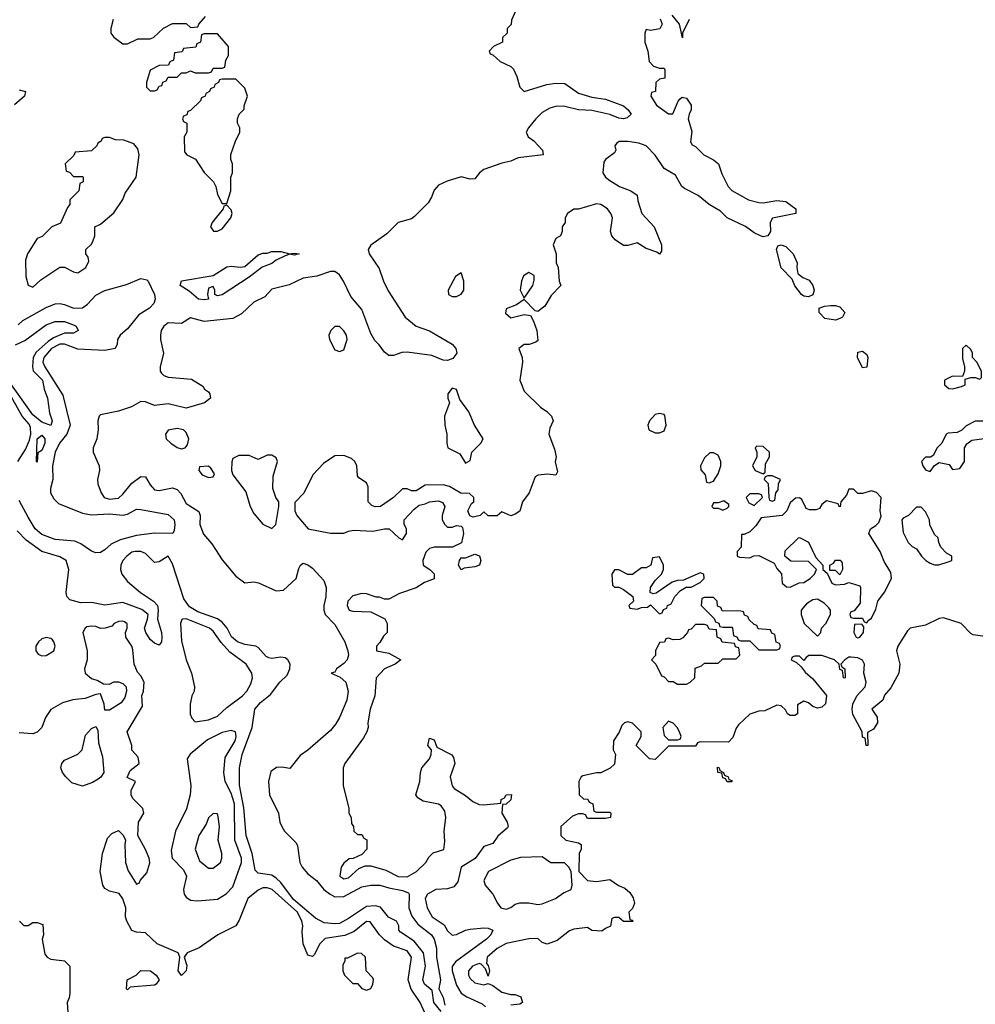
# Model space of a CAD drawing. Header units: inches. Extents: x 2380249 to 2585472, y 382747 to 546448.
# Tile 533 of 626: x 2546312 to 2550550, y 463801 to 468169. Entities that reach past the tile are written whole.
import ezdxf

# ---------------------------------------------------------------- set-up
doc = ezdxf.new("R2010")
doc.units = ezdxf.units.IN
doc.header["$MEASUREMENT"] = 0
doc.layers.add('C5446', color=7, linetype='Continuous')
doc.layers.add('C5456', color=7, linetype='Continuous')

msp = doc.modelspace()

# ---------------------------------------------------------------- linework, layer by layer
at = {"layer": 'C5446', "color": 4}
for points, elevation in [([(2548522, 468230), (2548492.7, 468167.3), (2548491.6, 468148.4), (2548474, 468130), (2548474, 468110), (2548454, 468090), (2548454, 468070), (2548414, 468050), (2548394, 468030), (2548398, 468018), (2548410, 468014), (2548443.6, 467983.6), (2548490, 467962), (2548502, 467950), (2548517.3, 467917.3), (2548530.5, 467870.5), (2548550, 467850.8), (2548650, 467882.4), (2548690, 467887.7), (2548730, 467886.8), (2548790, 467844), (2548850, 467824.9), (2548910, 467816.3), (2548990, 467786.8), (2549010.7, 467770), (2549024.7, 467750), (2549006.8, 467733.2), (2548989.5, 467729.5), (2548970, 467732.7), (2548930, 467749.3), (2548850, 467767), (2548790, 467769.7), (2548730, 467783.5), (2548694, 467786), (2548662.9, 467777.1), (2548630, 467757), (2548601.6, 467730), (2548568.2, 467690), (2548559.1, 467670), (2548566.8, 467650), (2548591.7, 467631.7), (2548630.8, 467590), (2548634, 467570), (2548523.1, 467556.9), (2548490, 467541.2), (2548450, 467532.7), (2548370, 467504.5), (2548350.7, 467490), (2548330, 467464), (2548310, 467461.2), (2548270, 467471.5), (2548207.3, 467452.7), (2548170, 467434.7), (2548150, 467412.7), (2548138.6, 467381.5), (2548123.4, 467356.6), (2548063.8, 467296.2), (2548050, 467285.2), (2547990, 467269.4), (2547940.7, 467219.3), (2547870, 467169.2), (2547858, 467150), (2547862.4, 467130), (2547906, 467066), (2547924.9, 467010), (2547945.9, 466965.9), (2548021.6, 466850), (2548070, 466810.4), (2548130, 466788.4), (2548230.4, 466730.4), (2548246.8, 466710), (2548251.3, 466690), (2548233.2, 466666.8), (2548210, 466657), (2548190, 466658.4), (2548139.4, 466679.4), (2548030, 466694), (2548007, 466693), (2547970, 466679.3), (2547950, 466679), (2547930, 466694), (2547907, 466727), (2547886.5, 466746.5), (2547870, 466777.2), (2547830, 466883.7), (2547781.3, 466941.3), (2547748.3, 467010), (2547730, 467038), (2547710, 467052.8), (2547690, 467052.8), (2547630, 467030.9), (2547570, 467022.6), (2547507.6, 466992.4), (2547430, 466973.3), (2547399.6, 466940.4), (2547350, 466916.3), (2547295.9, 466864.1), (2547256.9, 466843.1), (2547130.9, 466830.9), (2547070, 466847), (2547030, 466822), (2546970, 466825.1), (2546950.6, 466810), (2546939.5, 466790), (2546935.8, 466770), (2546936.4, 466750), (2546950.4, 466690), (2546935.5, 466630), (2546934.8, 466610), (2546940.5, 466600.5), (2546950.6, 466590.6), (2546970, 466582.8), (2547074.4, 466574.4), (2547123.6, 466543.6), (2547132, 466530), (2547150, 466518), (2547156, 466510), (2547158, 466490), (2547132, 466470), (2547050, 466446.6), (2546970, 466464.5), (2546910, 466458), (2546870, 466474.5), (2546850, 466475.1), (2546807.5, 466452.5), (2546750, 466432), (2546670, 466416), (2546664, 466410), (2546659.1, 466390), (2546660.7, 466350), (2546653.4, 466310), (2546637.3, 466270), (2546637.3, 466250), (2546664.9, 466190), (2546665.5, 466170), (2546657.3, 466130), (2546659.1, 466110), (2546673.4, 466070), (2546687.3, 466050), (2546710, 466042.6), (2546750, 466046), (2546770, 466063.8), (2546810, 466113.4), (2546850, 466142.8), (2546870, 466142), (2546890, 466106), (2546910, 466084), (2546930, 466080.5), (2546990, 466093), (2547010, 466084.9), (2547027.2, 466067.2), (2547050, 466022.4), (2547107, 465987), (2547112.4, 465970), (2547110.3, 465929.7), (2547126.9, 465886.9), (2547164.6, 465844.6), (2547210, 465773.4), (2547270, 465700.7), (2547310, 465670.8), (2547350, 465674.8), (2547370.6, 465670.6), (2547450, 465636), (2547482, 465638), (2547538, 465690), (2547550, 465734), (2547558, 465750), (2547570, 465758), (2547590, 465751.3), (2547610, 465736), (2547661, 465681), (2547670.7, 465650.7), (2547670.5, 465609.5), (2547660.7, 465570), (2547660.7, 465550), (2547667.3, 465530), (2547710, 465486.8), (2547754.4, 465410), (2547768, 465370), (2547770.4, 465350), (2547764, 465330), (2547750, 465313.2), (2547717.3, 465290), (2547710, 465275.3), (2547694, 465270), (2547733, 465253), (2547759.1, 465230), (2547768.2, 465190), (2547763.1, 465150), (2547730, 465073.2), (2547714.4, 465045.6), (2547690, 465016), (2547590, 464929), (2547555.3, 464904.7), (2547510, 464848), (2547474, 464854), (2547451.6, 464851.6), (2547426.2, 464833.8), (2547414.9, 464790), (2547420.7, 464730), (2547459.3, 464650), (2547466.4, 464610), (2547474.9, 464590), (2547486.7, 464570), (2547537.6, 464517.6), (2547544.5, 464504.5), (2547554.9, 464430), (2547564.4, 464410), (2547590, 464380.3), (2547628.8, 464350), (2547661.7, 464310), (2547689.4, 464289.3), (2547710, 464278), (2547750, 464279.1), (2547830, 464322), (2547870, 464330.4), (2547910, 464330.3), (2547950, 464317.4), (2548010, 464306.7), (2548035.8, 464295.8), (2548039.1, 464290), (2548038.7, 464230), (2548051.7, 464191.7), (2548077.4, 464157.4), (2548138, 464110), (2548150.4, 464090), (2548160.7, 464050), (2548160.7, 464010), (2548178, 463910), (2548171.3, 463870), (2548190, 463832), (2548198, 463798)], 24), ([(2546726, 468170), (2546716, 468130), (2546716, 468110), (2546730, 468091.3), (2546770, 468062), (2546790, 468062), (2546836.4, 468083.6), (2546890, 468084.7), (2546906, 468090), (2546950, 468132), (2546990, 468152), (2547050, 468152), (2547070, 468134), (2547102, 468138), (2547106, 468150), (2547136.4, 468183.6)], 24), ([(2549152.7, 468172.7), (2549162, 468150), (2549150.7, 468129.3), (2549110, 468122), (2549090, 468126), (2549084.7, 468110), (2549084.7, 468070), (2549098, 468030), (2549103.6, 467983.6), (2549123.6, 467963.6), (2549150, 467954), (2549170, 467954), (2549172.7, 467947.3), (2549174, 467910), (2549150, 467906), (2549134, 467890), (2549132, 467850), (2549114, 467846), (2549112, 467830), (2549136, 467790), (2549190, 467751), (2549208.7, 467751.3), (2549232.5, 467807.5), (2549241.5, 467818.5), (2549250, 467826), (2549270, 467821), (2549290.7, 467790), (2549290.7, 467770), (2549280.7, 467750), (2549277.3, 467730), (2549292.8, 467672.8), (2549286.8, 467626.8), (2549294.8, 467614.8), (2549310, 467606), (2549346, 467570), (2549390, 467547.3), (2549411, 467530), (2549425.8, 467485.8), (2549454.8, 467430), (2549470, 467411), (2549544.7, 467370), (2549590, 467358), (2549610, 467356.3), (2549670, 467367.7), (2549710, 467362.8), (2549754, 467330), (2549754, 467310), (2549650.7, 467289.3), (2549640.7, 467270), (2549642.8, 467230), (2549631, 467210), (2549610, 467206), (2549598, 467210), (2549570, 467223.7), (2549531.5, 467251.5), (2549449.7, 467289.7), (2549420.5, 467320.5), (2549370, 467349.4), (2549321.2, 467390), (2549260.2, 467420.2), (2549249, 467430), (2549220.2, 467480.2), (2549170, 467509), (2549130, 467569), (2549090, 467609), (2549058, 467622), (2549010, 467629), (2548971.3, 467628.7), (2548959.6, 467620.4), (2548952, 467610), (2548956, 467590), (2548950, 467578), (2548910.9, 467549.1), (2548903.5, 467536.5), (2548898.8, 467490), (2548910.6, 467470.6), (2548930, 467456), (2548972, 467430), (2549022, 467410), (2549051.2, 467391.1), (2549054, 467366), (2549071.3, 467310), (2549126.8, 467250), (2549158.8, 467170), (2549158, 467142), (2549150, 467128.7), (2549138, 467138), (2549090, 467154), (2549050, 467179), (2549010, 467168), (2548990, 467168), (2548952.7, 467192.7), (2548939, 467210), (2548932.7, 467230), (2548941.2, 467290), (2548933.2, 467310), (2548919, 467330), (2548890, 467349.2), (2548870, 467352.3), (2548790, 467328), (2548770, 467328), (2548742, 467310), (2548732, 467290), (2548731.3, 467270), (2548718, 467250), (2548718, 467230), (2548711.3, 467210), (2548690, 467198), (2548678, 467170), (2548691, 467131), (2548691, 467090), (2548701, 467070), (2548704.7, 467010), (2548712, 466990), (2548670, 466945.2), (2548641.1, 466898.9), (2548610, 466875.3), (2548598, 466878), (2548550, 466928), (2548515.3, 466904.7), (2548470, 466886), (2548467.3, 466867.3), (2548490, 466846), (2548550, 466861), (2548576.9, 466856.9), (2548591.6, 466831.6), (2548606, 466790), (2548610, 466746), (2548602, 466738), (2548571.2, 466728.9), (2548550, 466728.7), (2548526, 466710), (2548541, 466670), (2548542.8, 466650), (2548531, 466570), (2548550, 466522), (2548622, 466450), (2548650, 466431.3), (2548671.3, 466410), (2548678, 466390), (2548662.8, 466357.2), (2548658.8, 466330), (2548684.5, 466264.5), (2548691, 466230), (2548687.5, 466207.5), (2548696.9, 466163.1), (2548690, 466148), (2548652.9, 466152.9), (2548611, 466149), (2548598, 466142), (2548571, 466070), (2548542, 466030), (2548530, 465988.7), (2548510, 465975.3), (2548490, 465969), (2548450, 465986), (2548430, 465968.7), (2548390, 465968.7), (2548370, 465986), (2548354, 465970), (2548323.1, 465963.1), (2548308.7, 465968.7), (2548299, 465990), (2548316.4, 466023.6), (2548326, 466030), (2548326, 466050), (2548307.3, 466067.3), (2548268.4, 466068.4), (2548218, 466098), (2548190, 466106), (2548110, 466104), (2548070, 466079), (2548050, 466079), (2548030, 466088.7), (2548010, 466088.7), (2547970.6, 466049.4), (2547912, 466010), (2547888.8, 466008.9), (2547874.6, 466014.6), (2547858, 466030), (2547857.5, 466097.5), (2547850, 466114), (2547816.4, 466136.4), (2547810, 466146), (2547808, 466190), (2547798, 466210), (2547783.1, 466223.1), (2547750, 466235.3), (2547710, 466234), (2547659.8, 466200.2), (2547612, 466150), (2547571.6, 466068.4), (2547532.7, 466027.3), (2547532, 465990), (2547541, 465970), (2547590.9, 465910.9), (2547690, 465890.8), (2547710, 465890.8), (2547750, 465891.3), (2547770, 465901), (2547794.6, 465905.4), (2547879, 465901), (2547930, 465911.3), (2547951.3, 465911.3), (2547994, 465870), (2548010, 465862), (2548028, 465890), (2548028, 465910), (2548018, 465930), (2548018, 465950), (2548062, 465998), (2548084, 466016), (2548110, 466021), (2548130, 466031), (2548170, 466034.8), (2548186.8, 466026.8), (2548198, 466010), (2548186, 465970), (2548186, 465950), (2548198, 465930), (2548210, 465918), (2548230, 465918), (2548250, 465924.7), (2548270, 465922), (2548276, 465916), (2548281, 465890), (2548271, 465849), (2548231.3, 465828.7), (2548150, 465829.2), (2548130, 465824), (2548113.4, 465806.6), (2548100.7, 465770), (2548101, 465750), (2548131, 465730), (2548150, 465711), (2548150.7, 465689.3), (2548107.3, 465672.7), (2548070, 465649), (2547996.9, 465623.1), (2547950, 465598), (2547930, 465598), (2547907.3, 465607.3), (2547892.7, 465607.3), (2547850, 465622), (2547830, 465624), (2547790, 465614), (2547766.8, 465590), (2547764.7, 465570), (2547774, 465550), (2547790, 465544.7), (2547870, 465542), (2547931.2, 465511.1), (2547942, 465490), (2547942, 465450), (2547925.4, 465434.6), (2547910, 465406), (2547894, 465390), (2547894, 465370), (2547950, 465358.8), (2548002, 465330), (2547978, 465310), (2547930, 465289.2), (2547893.4, 465250), (2547887.3, 465170), (2547866.8, 465110), (2547856, 465050), (2547858, 465030), (2547851.3, 465010), (2547836.8, 464983.2), (2547754, 464870), (2547747.3, 464850), (2547746, 464770), (2547771.2, 464671.1), (2547772, 464650), (2547782, 464630), (2547783.6, 464603.6), (2547792, 464590), (2547794, 464570), (2547810, 464554), (2547830, 464554), (2547838, 464538), (2547851.6, 464531.6), (2547852, 464490), (2547830, 464466), (2547791.6, 464448.4), (2547772.7, 464447.3), (2547750, 464428), (2547738, 464410), (2547732, 464370), (2547750, 464358), (2547770, 464362.8), (2547816.5, 464403.5), (2547844.7, 464415.3), (2547870, 464416), (2547935.8, 464395.8), (2547990, 464368.5), (2548030, 464366.7), (2548072.3, 464390), (2548113.2, 464430), (2548126.3, 464453.7), (2548146, 464474), (2548192.5, 464487.5), (2548197, 464523), (2548194.5, 464570), (2548202, 464630), (2548197.6, 464657.6), (2548181.5, 464681.5), (2548170, 464689.3), (2548102, 464702), (2548077.2, 464717.2), (2548069.2, 464730), (2548086.6, 464790), (2548089.6, 464830.4), (2548096, 464850), (2548129, 464890), (2548137.2, 464910), (2548138, 464930), (2548122, 464950), (2548130, 464982), (2548150, 464974), (2548162, 464942), (2548228.5, 464908.5), (2548236.1, 464896.1), (2548241.6, 464870), (2548220.7, 464810), (2548230.5, 464770.5), (2548238.8, 464758.8), (2548290, 464727.3), (2548321.7, 464701.7), (2548350, 464687.7), (2548370, 464685.5), (2548446, 464694), (2548448, 464710), (2548462, 464718), (2548470, 464731.3), (2548492.7, 464732.7), (2548490, 464708), (2548470, 464688.7), (2548452.7, 464687.3), (2548451, 464650), (2548474.8, 464610), (2548478.8, 464590), (2548475.5, 464584.5), (2548432.4, 464547.6), (2548410, 464514), (2548370, 464501.2), (2548331.7, 464448.3), (2548270.8, 464410), (2548254.7, 464345.3), (2548237.8, 464322.2), (2548210, 464313), (2548158, 464310), (2548120.5, 464290), (2548110.5, 464270), (2548119.1, 464230), (2548142, 464190), (2548194, 464154), (2548210, 464126.8), (2548230, 464107.7), (2548250, 464110.6), (2548289.6, 464130.4), (2548310, 464134.9), (2548370, 464140.5), (2548390, 464139.1), (2548410.7, 464130), (2548402, 464110), (2548383, 464090), (2548244.9, 463990), (2548230.4, 463969.6), (2548230.3, 463950), (2548250, 463886), (2548270, 463850.6), (2548294.6, 463834.6), (2548363.4, 463803.4), (2548378, 463790)], 28), ([(2549281, 468170), (2549252, 468110), (2549251.2, 468088.9), (2549238, 468150), (2549206, 468190)], 28), ([(2546310, 467858), (2546338, 467850), (2546334, 467830), (2546288.6, 467791.4)], 16), ([(2546304.9, 466815.1), (2546325.3, 466834.7), (2546430, 466892), (2546470, 466908.2), (2546490, 466910.4), (2546510, 466906), (2546550, 466888.8), (2546590, 466890.4), (2546612.7, 466907.3), (2546650, 466946.7), (2546690, 466968.4), (2546785.7, 466994.3), (2546850, 467021), (2546875.3, 467015.3), (2546882, 467010), (2546910.5, 466950.5), (2546912.4, 466930), (2546906.4, 466910), (2546887.7, 466890), (2546840.5, 466859.5), (2546790, 466798.4), (2546758, 466770), (2546746, 466750), (2546744.9, 466730), (2546734.8, 466710), (2546690, 466701), (2546570, 466708.2), (2546510, 466729.8), (2546490, 466729.8), (2546453.8, 466710), (2546419.2, 466670), (2546415.2, 466650), (2546422.9, 466630), (2546503.1, 466503.1), (2546535.6, 466370), (2546521.1, 466330), (2546488.6, 466290), (2546469.3, 466250.7), (2546458, 466190), (2546459.3, 466130), (2546448.2, 466090), (2546449.2, 466070), (2546463.1, 466043.1), (2546483.7, 466023.7), (2546590, 465980.2), (2546630, 465972), (2546710, 465976.6), (2546770, 465971.2), (2546790, 465975.6), (2546830, 465998), (2546850, 465996), (2546970, 465974.4), (2546997.3, 465950), (2547000.7, 465930), (2546997.3, 465902.7), (2546990.7, 465889.3), (2546910, 465891.8), (2546830, 465880.4), (2546757.8, 465862.2), (2546717.5, 465842.5), (2546690, 465817), (2546670, 465805.1), (2546650, 465804.5), (2546630, 465811.8), (2546583.7, 465843.7), (2546556.3, 465856.3), (2546470, 465862.8), (2546410, 465884.8), (2546380.9, 465910), (2546350, 465962.4), (2546310, 466035.6)], 16), ([(2546293.5, 466726.5), (2546334.3, 466745.7), (2546430, 466815.5), (2546470, 466830.4), (2546510, 466830.4), (2546554, 466814), (2546562, 466810), (2546572, 466790), (2546550, 466778), (2546510, 466779.3), (2546462.4, 466757.6), (2546438, 466742), (2546385.5, 466694.5), (2546371.7, 466670), (2546368.2, 466630), (2546372.2, 466612.2), (2546413.7, 466570), (2546420.4, 466530), (2546435.3, 466490), (2546444.9, 466424.9), (2546456, 466390), (2546450, 466368.7), (2546410, 466384), (2546370, 466416), (2546264.7, 466564.7)], 12), ([(2546304.1, 466210), (2546337.6, 466262.4), (2546355.7, 466304.3), (2546361.6, 466330), (2546360.3, 466360.3), (2546354.7, 466374.7), (2546322.9, 466410), (2546261.5, 466521.5)], 16), ([(2550000, 466086), (2549990, 466086), (2549979.8, 466060.2), (2549954, 466030), (2549951.6, 466008.4), (2549946, 466010), (2549942, 466022), (2549890, 466035.3), (2549870, 466018), (2549858.8, 466001.2), (2549845.4, 465994.6), (2549815.3, 465995.3), (2549800.4, 466000.4), (2549780.4, 466040.4), (2549770, 466048), (2549752.7, 466047.3), (2549730, 466026), (2549714, 465990), (2549694, 465970), (2549601, 465959), (2549576.8, 465923.2), (2549550, 465898), (2549526, 465886), (2549514, 465886), (2549512, 465830), (2549494, 465810), (2549494, 465790), (2549504.7, 465784.7), (2549550, 465782), (2549568.8, 465791.1), (2549590, 465792), (2549658, 465758), (2549670, 465734), (2549691.6, 465711.6), (2549694, 465670), (2549712.7, 465652.7), (2549730, 465652), (2549768.8, 465671.1), (2549790, 465672), (2549818, 465690), (2549838, 465710), (2549846, 465730), (2549810, 465766), (2549732.7, 465767.3), (2549706, 465790), (2549707.3, 465812.7), (2549766, 465870), (2549770, 465872), (2549810, 465852), (2549843.6, 465783.6), (2549874, 465750), (2549874, 465730), (2549894, 465714), (2549914, 465670), (2549930, 465662), (2549970, 465664.7), (2549990, 465672), (2550000, 465669.1)], 32), ([(2548182, 463770), (2548149.6, 463810), (2548142, 463862), (2548107, 463890), (2548100.7, 463910), (2548112.3, 463970), (2548102.9, 464030), (2548061.8, 464081.8), (2548001.2, 464121.2), (2547993.2, 464130), (2547993.2, 464150), (2547984, 464170), (2547948.3, 464188.3), (2547912.1, 464232.1), (2547890, 464238.5), (2547850, 464234.7), (2547770, 464181.3), (2547730, 464160.5), (2547710, 464158), (2547663.1, 464163.1), (2547623.6, 464183.6), (2547526.8, 464266.8), (2547470, 464342), (2547450, 464361), (2547430, 464373.5), (2547370, 464383.6), (2547356.6, 464396.6), (2547343.1, 464470), (2547316.4, 464550), (2547306.5, 464673.5), (2547287, 464773), (2547286.3, 464850), (2547299.2, 464910), (2547343.5, 465030), (2547355.1, 465110), (2547379.4, 465140.6), (2547424.7, 465175.3), (2547466, 465230), (2547498.9, 465261.1), (2547510.8, 465289.2), (2547511.9, 465310), (2547502, 465330), (2547490, 465338.7), (2547470, 465340.9), (2547430, 465335.1), (2547417.7, 465337.7), (2547404.5, 465344.5), (2547370, 465383.6), (2547359.3, 465390), (2547310, 465396.9), (2547278, 465410), (2547252, 465432), (2547232.6, 465470), (2547210, 465496.4), (2547190, 465510.7), (2547102.7, 465542.7), (2547064.9, 465564.9), (2547039.8, 465599.8), (2546990, 465755.3), (2546970, 465789), (2546930, 465763.7), (2546910, 465760.9), (2546870, 465801.6), (2546850, 465809.7), (2546824.7, 465810), (2546810, 465806.6), (2546787, 465790), (2546768.8, 465770), (2546760.3, 465750), (2546758.7, 465730), (2546764.9, 465710), (2546790, 465677.3), (2546848.4, 465628.4), (2546906, 465590), (2546922.8, 465570), (2546926.8, 465550), (2546922.8, 465510), (2546941.6, 465450), (2546943, 465430), (2546940.7, 465410), (2546930, 465394), (2546910, 465402.7), (2546890, 465419.3), (2546872, 465450), (2546866, 465470), (2546879.3, 465510), (2546881.2, 465530), (2546853.3, 465553.3), (2546770, 465583.6), (2546690, 465572), (2546630, 465584.5), (2546582.9, 465582.9), (2546535.1, 465595.1), (2546521.2, 465610), (2546518, 465630), (2546529.6, 465730), (2546517.6, 465770), (2546490, 465786.9), (2546409.8, 465809.8), (2546340.6, 465860.6), (2546301.1, 465901.1)], 24), ([(2550000, 465542.7), (2549998, 465542), (2549994, 465530), (2549998, 465518), (2550000, 465517.3)], 32), ([(2548114.2, 463750), (2548088.1, 463810), (2548048.8, 463868.9), (2548034.3, 463910), (2548049.6, 464010), (2548030, 464038.4), (2547970, 464058.7), (2547930, 464087.6), (2547907.3, 464110), (2547866.6, 464166.6), (2547850, 464169.4), (2547795, 464125), (2547753.8, 464106.2), (2547667.3, 464092.7), (2547642.8, 464070), (2547618.5, 464021.5), (2547610, 464014), (2547590, 464019), (2547569.5, 464070), (2547564.7, 464124.7), (2547567.8, 464150), (2547563.5, 464170), (2547544, 464210), (2547432.3, 464310), (2547410, 464318.7), (2547390, 464317.6), (2547370, 464307), (2547324, 464270), (2547286, 464174), (2547270.8, 464150), (2547191, 464110), (2547108.4, 464051.6), (2547054.8, 464030), (2547042, 464010), (2547054, 463974), (2547050.4, 463950), (2547030, 463929.3), (2547015.3, 463950), (2547022, 464010), (2547015.3, 464030), (2546922, 464070), (2546870, 464118), (2546830, 464122), (2546810, 464128.7), (2546787, 464170), (2546782, 464190), (2546782.7, 464230), (2546769.4, 464269.4), (2546752.7, 464292.7), (2546710, 464302.7), (2546690, 464315.3), (2546681.2, 464330), (2546669, 464390), (2546679.3, 464470), (2546702, 464538), (2546720.2, 464559.8), (2546750, 464572), (2546771.2, 464551.1), (2546782, 464530), (2546778, 464510), (2546780.7, 464430), (2546793.7, 464393.7), (2546830, 464334), (2546842, 464338), (2546846, 464350), (2546875.9, 464384.1), (2546889.3, 464429.3), (2546886, 464450), (2546870, 464488.7), (2546835.3, 464550), (2546839.3, 464610), (2546862, 464650), (2546858, 464670), (2546814, 464714), (2546806, 464730), (2546806, 464750), (2546826, 464790), (2546788, 464808), (2546802, 464838), (2546842, 464870), (2546838, 464898), (2546809.1, 464929.1), (2546809, 464950), (2546788, 465010), (2546856.4, 465123.6), (2546854, 465170), (2546861.2, 465190), (2546864, 465230), (2546850, 465258), (2546834.6, 465274.6), (2546819, 465310), (2546814.2, 465374.2), (2546809.2, 465390), (2546782.7, 465430), (2546781.2, 465450), (2546789, 465470), (2546788.8, 465488.9), (2546777.5, 465497.5), (2546770, 465501.2), (2546750, 465499.3), (2546731.3, 465490), (2546721, 465479), (2546690.7, 465469.3), (2546670, 465469), (2546650, 465477.2), (2546630, 465479), (2546610, 465475.3), (2546602, 465470), (2546592, 465450), (2546611.2, 465368.9), (2546612, 465330), (2546598.8, 465290), (2546602.8, 465270), (2546630, 465246.8), (2546658, 465238), (2546683.6, 465223.6), (2546710, 465221), (2546730, 465231.3), (2546750, 465231.3), (2546770, 465224.7), (2546784.7, 465210), (2546786, 465190), (2546778, 465162), (2546762, 465138), (2546710, 465106), (2546690, 465106), (2546687.3, 465132.7), (2546670, 465178), (2546650, 465175.3), (2546602.5, 465157.5), (2546548.1, 465151.9), (2546502, 465138), (2546450.5, 465109.5), (2546425.8, 465074.2), (2546410.7, 465029.3), (2546390, 465009), (2546370, 465001.2), (2546310, 465006)], 28), ([(2550000, 465341.8), (2549998, 465342), (2549990, 465342), (2549972, 465330), (2549954, 465310), (2549958, 465298), (2549972, 465290), (2549974, 465250), (2549970, 465248), (2549966, 465250), (2549962, 465282), (2549950, 465286), (2549946, 465310), (2549926, 465330), (2549870, 465349), (2549811.6, 465348.4), (2549799.6, 465340.4), (2549790, 465326), (2549770, 465346), (2549750, 465346), (2549738, 465342), (2549734, 465330), (2549758, 465318), (2549778, 465298), (2549795.3, 465275.3), (2549830, 465244.7), (2549891, 465171), (2549886.4, 465133.6), (2549870, 465119), (2549850, 465115.3), (2549830, 465122), (2549810, 465138), (2549790, 465146), (2549762, 465130), (2549762, 465090), (2549750, 465082), (2549730, 465082), (2549718, 465090), (2549708.4, 465108.4), (2549690, 465126), (2549670, 465128), (2549616.9, 465103.1), (2549590, 465102), (2549550, 465088), (2549499.6, 465040.4), (2549490, 465026), (2549475.3, 464984.7), (2549456, 464964), (2549330, 464966), (2549318, 464962), (2549310, 464946), (2549190, 464946), (2549130, 464888), (2549106, 464890), (2549046, 464950), (2549068, 464990), (2549068, 465010), (2549030, 465048), (2549010, 465054), (2548994, 465050), (2548982, 465038), (2548971, 465009), (2548946, 464970), (2548944.7, 464930), (2548954, 464910), (2548950, 464866), (2548931.6, 464848.4), (2548890, 464828), (2548870, 464828), (2548810, 464815.3), (2548802, 464810), (2548792, 464790), (2548794, 464730), (2548812.7, 464712.7), (2548831.6, 464711.6), (2548838, 464698), (2548854, 464690), (2548858, 464658), (2548870, 464654), (2548930, 464654), (2548934, 464650), (2548932, 464630), (2548910, 464626), (2548830, 464626), (2548822, 464642), (2548810, 464646), (2548790, 464646), (2548763.6, 464636.4), (2548712, 464590), (2548712, 464550), (2548734, 464530), (2548790, 464518), (2548802, 464510), (2548802, 464490), (2548794, 464470), (2548792, 464390), (2548830, 464351.3), (2548870, 464346.8), (2548930, 464354.8), (2548967.9, 464327.9), (2548995.9, 464315.9), (2549018, 464298), (2549033, 464273), (2549038.8, 464250), (2549030, 464226), (2549014, 464210), (2549018, 464178), (2549030, 464174), (2549032, 464168), (2548990, 464168), (2548970, 464186), (2548950, 464186), (2548938, 464182), (2548932.7, 464147.3), (2548910, 464138), (2548894.4, 464125.6), (2548849.2, 464129.2), (2548830, 464142), (2548770, 464135.3), (2548750, 464128), (2548695.3, 464084.7), (2548652, 464068), (2548630, 464075.3), (2548610, 464093.2), (2548570, 464092.3), (2548470, 464071.6), (2548430, 464049.4), (2548386, 464010), (2548382, 463982), (2548390, 463974), (2548396, 463950), (2548390, 463926), (2548378, 463958), (2548359, 463979), (2548350, 463982), (2548321, 463970), (2548303, 463950), (2548303, 463930), (2548310, 463916), (2548330, 463897.3), (2548370, 463887.3), (2548390, 463894), (2548410, 463884.7), (2548450, 463854.8), (2548490, 463844.7), (2548510, 463844.7), (2548534.4, 463834.4), (2548542, 463810), (2548530, 463802), (2548490, 463798)], 32), ([(2546311.3, 464170), (2546330, 464151.3), (2546350, 464151.3), (2546370, 464164.7), (2546390, 464164.7), (2546415.3, 464155.3), (2546418, 464110), (2546412, 464090), (2546423.6, 464023.6), (2546434, 464010), (2546450, 464002), (2546510, 463994), (2546534, 463970), (2546534, 463850), (2546532, 463830), (2546522, 463810), (2546525.4, 463765.4)], 28)]:
    msp.add_lwpolyline(points, dxfattribs=dict(at, elevation=elevation))
for points, elevation in [([(2547190, 468106), (2547130, 468106), (2547118, 468102), (2547114, 468070), (2547098, 468062), (2547092.7, 468047.3), (2547038, 468042), (2547032.7, 468027.3), (2546998, 468022), (2546994, 467990), (2546978, 467982), (2546972.7, 467967.3), (2546930, 467966), (2546890, 467946), (2546874, 467890), (2546874, 467870), (2546890, 467854), (2546910, 467854), (2546922, 467858), (2546930, 467874), (2546942, 467878), (2546947.3, 467892.7), (2546962, 467898), (2546970, 467914), (2547010, 467914), (2547030, 467934), (2547050, 467934), (2547070, 467942), (2547090, 467934), (2547150, 467934), (2547162, 467938), (2547170, 467954), (2547210, 467954), (2547222, 467958), (2547226, 467990), (2547238, 468010), (2547238, 468050)], 24), ([(2547270, 467906), (2547210, 467906), (2547198, 467902), (2547194, 467890), (2547178, 467882), (2547174, 467870), (2547158, 467862), (2547154, 467850), (2547138, 467842), (2547134, 467830), (2547118, 467822), (2547114, 467810), (2547070, 467766), (2547058, 467762), (2547052.7, 467747.3), (2547038, 467742), (2547034, 467730), (2547038, 467718), (2547054, 467710), (2547054, 467670), (2547042, 467650), (2547043.6, 467583.6), (2547054, 467570), (2547092, 467550), (2547130, 467492), (2547172, 467450), (2547182, 467430), (2547190, 467394), (2547210, 467354), (2547230, 467354), (2547248, 467410), (2547248.7, 467470), (2547255.3, 467490), (2547255.3, 467530), (2547248.8, 467548.9), (2547248.8, 467571.1), (2547268.8, 467631.1), (2547288, 467670), (2547288, 467690), (2547278, 467710), (2547278, 467730), (2547286, 467750), (2547307.3, 467772.7), (2547307.3, 467787.3), (2547322, 467830), (2547310, 467866)], 24), ([(2546710, 467646), (2546690, 467646), (2546678, 467642), (2546674, 467630), (2546658, 467622), (2546654, 467610), (2546630, 467588), (2546558, 467582), (2546552.7, 467567.3), (2546514, 467530), (2546518, 467498), (2546532.7, 467492.7), (2546550, 467474), (2546590, 467474), (2546594, 467470), (2546594, 467450), (2546578, 467442), (2546574, 467410), (2546534, 467370), (2546534, 467350), (2546523.6, 467336.4), (2546492.7, 467267.3), (2546454, 467250), (2546412, 467208), (2546390, 467198), (2546346.8, 467130), (2546338, 467102), (2546338.8, 467030), (2546350, 466992), (2546370, 466982.8), (2546405.3, 467014.7), (2546490, 467072), (2546510, 467072), (2546550, 467050.6), (2546570, 467046.7), (2546606, 467070), (2546618, 467098), (2546616.4, 467116.4), (2546606, 467130), (2546606, 467150), (2546630, 467174), (2546638, 467190), (2546646, 467210), (2546646, 467250), (2546670, 467262), (2546730, 467312), (2546768.8, 467371.1), (2546780.2, 467399.8), (2546828.7, 467470), (2546842, 467570), (2546836.4, 467596.4), (2546818, 467618), (2546774.6, 467634.6), (2546736.4, 467636.4)], 24), ([(2547230, 467346), (2547218, 467342), (2547214, 467330), (2547166, 467270), (2547158, 467250), (2547171.6, 467231.6), (2547190, 467231.3), (2547210, 467241), (2547248.7, 467290), (2547254, 467310), (2547250, 467326)], 24), ([(2549810, 466939.3), (2549790, 466942.7), (2549779, 466950), (2549750, 466988.7), (2549738.6, 467018.6), (2549690, 467069), (2549669.2, 467150), (2549674.6, 467165.4), (2549690, 467170.6), (2549710, 467162.8), (2549742, 467130), (2549760.7, 467090), (2549758.8, 467070), (2549763.5, 467043.5), (2549785.2, 467025.2), (2549813.7, 467013.7), (2549830.3, 466990.3), (2549835.5, 466970), (2549830, 466948)], 28), ([(2547509.1, 467130.9), (2547530, 467134), (2547552, 467130), (2547530, 467125.2), (2547510, 467128.7), (2547490, 467122), (2547450, 467102.7), (2547430, 467087.3), (2547387.9, 467072.1), (2547330, 467026.6), (2547210, 466949.4), (2547190, 466944), (2547178, 466950), (2547178, 466970), (2547170, 466986), (2547150, 466978), (2547144.7, 466950), (2547150, 466929.3), (2547130, 466926), (2547105.2, 466930), (2547064.4, 466964.4), (2547024, 466990), (2547029.2, 467010.8), (2547170, 467034.8), (2547230, 467073), (2547250, 467076.3), (2547290, 467070.8), (2547310, 467074.8), (2547370, 467126), (2547390, 467134), (2547410, 467134), (2547430, 467140.7), (2547470, 467140.7)], 16), ([(2548270, 467046), (2548244.7, 467030), (2548212, 466970), (2548214, 466950), (2548230, 466942), (2548250, 466942), (2548270, 466952), (2548282, 466970), (2548282, 467010)], 28), ([(2548570, 467048), (2548546.8, 467033.2), (2548538, 467010), (2548532, 466970), (2548550, 466934), (2548588.7, 466990), (2548594, 467014), (2548594, 467034)], 28), ([(2549930, 466836), (2549883.3, 466843.3), (2549858, 466870), (2549858, 466890), (2549880.9, 466899.1), (2549910, 466902), (2549930, 466902), (2549950, 466894.8), (2549971.3, 466870), (2549962, 466850), (2549950, 466844)], 28), ([(2547710, 466808.7), (2547691.3, 466790), (2547682.8, 466770), (2547686.8, 466750), (2547710, 466704.7), (2547730, 466698), (2547750, 466704.7), (2547765.2, 466750), (2547761.2, 466770), (2547750, 466788.7), (2547730, 466808)], 28), ([(2548230, 466534), (2548211.3, 466510), (2548211.3, 466490), (2548218, 466470), (2548196, 466410), (2548197.3, 466370), (2548206.8, 466330), (2548206, 466290), (2548211.3, 466270), (2548263.6, 466243.6), (2548290, 466202), (2548310, 466214), (2548318, 466250), (2548358, 466290), (2548368, 466310), (2548329.2, 466370), (2548304, 466430), (2548264, 466484), (2548250, 466528)], 28), ([(2549150, 466422), (2549130, 466418), (2549104.7, 466390), (2549098, 466370), (2549102, 466350), (2549130, 466336), (2549150, 466336), (2549170, 466346), (2549179.3, 466370), (2549172.9, 466412.9), (2549170, 466418)], 32), ([(2546390, 466206), (2546386, 466210), (2546389.8, 466310), (2546410, 466326), (2546422.8, 466310), (2546424, 466290), (2546410, 466258), (2546392.7, 466247.3)], 12), ([(2547010, 466356), (2546970, 466348), (2546958, 466330), (2546962, 466310), (2546982, 466290), (2547010, 466271.3), (2547030, 466266), (2547046, 466270), (2547056.4, 466283.6), (2547062, 466310), (2547050, 466338), (2547038, 466350)], 28), ([(2549582, 466278), (2549574, 466270), (2549582, 466250), (2549582, 466230), (2549562, 466190), (2549574, 466170), (2549610, 466154), (2549618, 466162), (2549620.4, 466199.6), (2549638, 466230), (2549638, 466250), (2549610, 466275.3)], 32), ([(2547430, 466238), (2547410, 466238), (2547370, 466218), (2547330, 466235.3), (2547283.6, 466236.4), (2547258, 466222), (2547252.7, 466207.3), (2547252, 466170), (2547258, 466150), (2547315.2, 466075.2), (2547334.8, 466010), (2547350, 465978), (2547390, 465931.3), (2547430, 465912), (2547448, 465930), (2547462, 466010), (2547462, 466030), (2547448.7, 466050), (2547435.3, 466090), (2547436.4, 466143.6), (2547455.3, 466210), (2547450, 466226)], 28), ([(2549390, 466248), (2549372.7, 466247.3), (2549350, 466226), (2549332, 466190), (2549332.7, 466172.7), (2549352, 466150), (2549358, 466118), (2549370, 466114), (2549390, 466122), (2549410, 466154), (2549422, 466190), (2549422, 466210), (2549410, 466238)], 32), ([(2547150, 466188), (2547110, 466186), (2547106, 466170), (2547122, 466150), (2547150, 466138), (2547170, 466142), (2547175.3, 466155.3), (2547160.4, 466180.4)], 28), ([(2549650, 466146), (2549630, 466146), (2549618, 466142), (2549614, 466130), (2549632, 466112), (2549634, 466050), (2549638, 466038), (2549650, 466034), (2549662, 466038), (2549666, 466070), (2549676.4, 466083.6), (2549678, 466110), (2549686, 466130)], 32), ([(2549590, 466066), (2549550, 466066), (2549534, 466050), (2549545.4, 466025.4), (2549570, 466014), (2549606, 466050), (2549602, 466062)], 32), ([(2549435.3, 466035.3), (2549410, 466026), (2549390, 466026), (2549382, 466010), (2549390, 466002), (2549410, 466002), (2549430, 465994), (2549450, 466002), (2549458, 466010), (2549458, 466018)], 32), ([(2548270, 465728.7), (2548258, 465750), (2548262, 465770), (2548270, 465782), (2548290, 465782), (2548330, 465798), (2548350.8, 465790.8), (2548358, 465770), (2548350.9, 465749.1), (2548330, 465742), (2548283.6, 465736.4)], 28), ([(2549150, 465786), (2549118, 465782), (2549111.2, 465748.9), (2549090, 465738), (2549070, 465738), (2549030, 465708.7), (2549010, 465708), (2548970, 465728), (2548950, 465728), (2548938, 465710), (2548941, 465661), (2548950, 465652), (2548970, 465651.3), (2548990, 465641), (2549031.3, 465610), (2549034, 465590), (2549014, 465570), (2549018, 465558), (2549050, 465554), (2549070, 465562), (2549096.4, 465563.6), (2549110, 465574), (2549150, 465534), (2549162, 465538), (2549167.3, 465552.7), (2549182, 465558), (2549186, 465570), (2549202, 465578), (2549218, 465610), (2549243.1, 465636.9), (2549268.4, 465651.6), (2549290, 465652), (2549330, 465672), (2549348, 465690), (2549346, 465710), (2549330, 465715.3), (2549256.9, 465683.1), (2549230, 465682), (2549206, 465674), (2549135.3, 465624.7), (2549122, 465622), (2549108.7, 465628.7), (2549109.3, 465650.7), (2549130, 465682), (2549158, 465710), (2549168, 465730), (2549168, 465750)], 32), ([(2549950, 465706), (2549930, 465726), (2549906, 465726), (2549906, 465750), (2549922, 465758), (2549930, 465772), (2549951.6, 465771.6), (2549959.6, 465759.6), (2549962, 465730)], 32), ([(2549390, 465606), (2549350, 465606), (2549338, 465602), (2549334, 465570), (2549392.7, 465512.7), (2549398, 465498), (2549412.7, 465492.7), (2549418, 465478), (2549430, 465474), (2549470, 465474), (2549474, 465470), (2549478, 465438), (2549494, 465430), (2549498, 465418), (2549510, 465414), (2549550, 465414), (2549590, 465374), (2549670, 465374), (2549682, 465378), (2549686, 465390), (2549682, 465402), (2549667.3, 465407.3), (2549662, 465442), (2549647.3, 465447.3), (2549642, 465462), (2549587.3, 465467.3), (2549582, 465482), (2549570, 465486), (2549547.3, 465507.3), (2549542, 465522), (2549527.3, 465527.3), (2549522, 465542), (2549510, 465546), (2549427.3, 465547.3), (2549422, 465562), (2549407.3, 465567.3), (2549406, 465590)], 32), ([(2549850, 465598), (2549830, 465595.3), (2549802, 465578), (2549778, 465550), (2549778, 465530), (2549791.2, 465491.1), (2549850, 465434), (2549866, 465450), (2549868, 465470), (2549888, 465490), (2549908, 465530), (2549908, 465550), (2549900.4, 465560.4), (2549880.4, 465580.4)], 32), ([(2547050, 465512), (2547034, 465510), (2547030.9, 465509.1), (2547025.5, 465490), (2547030, 465414), (2547050.6, 465330), (2547073.4, 465270), (2547086.8, 465210), (2547086, 465190), (2547074.8, 465170), (2547067.5, 465132.5), (2547068.3, 465088.3), (2547074.8, 465070), (2547090, 465054.8), (2547150, 465063.8), (2547190, 465079.5), (2547230, 465118.7), (2547300.9, 465170), (2547319, 465190), (2547336.5, 465223.5), (2547344, 465250), (2547341.2, 465270), (2547316, 465310), (2547243.7, 465363.7), (2547205.9, 465405.9), (2547170, 465456), (2547153.2, 465470)], 28), ([(2549350, 465486), (2549310, 465486), (2549290, 465466), (2549278, 465462), (2549274, 465450), (2549252.7, 465427.3), (2549239.6, 465420.4), (2549210, 465418), (2549190, 465426), (2549178, 465422), (2549171.6, 465408.4), (2549150, 465406), (2549132, 465370), (2549131.6, 465348.4), (2549114, 465330), (2549134, 465310), (2549158, 465258), (2549170, 465254), (2549190, 465234), (2549210, 465234), (2549230, 465222), (2549270, 465222), (2549286, 465230), (2549306, 465250), (2549307.3, 465292.7), (2549336.4, 465303.6), (2549350, 465314), (2549410, 465314), (2549430, 465334), (2549490, 465334), (2549506, 465350), (2549502, 465382), (2549487.3, 465387.3), (2549482, 465402), (2549427.3, 465407.3), (2549422, 465422), (2549406, 465430), (2549402, 465462), (2549370, 465466), (2549362, 465482)], 32), ([(2546430, 465429.2), (2546410, 465422.7), (2546394.8, 465410), (2546383, 465390), (2546384, 465370), (2546394, 465354), (2546410, 465347.7), (2546430, 465348.2), (2546464, 465370), (2546469.2, 465390), (2546464, 465410), (2546457.5, 465417.5), (2546450, 465424)], 28), ([(2549190, 465058), (2549164.7, 465030), (2549170, 464994), (2549190, 464974), (2549230, 464974), (2549242, 464978), (2549246, 464990), (2549238, 465010), (2549228, 465030), (2549210, 465048)], 32), ([(2546590, 464769.2), (2546543.9, 464783.9), (2546516, 464810), (2546501.2, 464830), (2546494, 464850), (2546499, 464870), (2546510, 464884.7), (2546569.3, 464910.7), (2546588.7, 464930), (2546604.1, 464995.9), (2546630, 465024.7), (2546650, 465034), (2546658, 465018), (2546662, 464962), (2546679.8, 464899.8), (2546684.7, 464830), (2546671.2, 464808.9), (2546659.8, 464800.2), (2546634.4, 464785.6)], 28), ([(2547250, 465015.8), (2547210, 465006.6), (2547145.1, 464974.9), (2547068.8, 464911.2), (2547055.5, 464890), (2547070.4, 464770), (2547068, 464730), (2547051.9, 464668.1), (2547003, 464570), (2546983.8, 464483.8), (2546987.7, 464450), (2547038.2, 464398.2), (2547052.2, 464370), (2547039.1, 464310), (2547042, 464290), (2547050, 464276), (2547070, 464264), (2547099.9, 464259.9), (2547190, 464268.4), (2547228, 464292), (2547256.9, 464323.1), (2547295.8, 464430), (2547295.8, 464450), (2547266, 464530), (2547264.2, 464690), (2547250, 464738), (2547224, 464790), (2547216.9, 464830), (2547224, 464896), (2547267.3, 464970), (2547271.4, 464990), (2547269.5, 465009.5)], 28), ([(2549450, 464788), (2549442, 464802), (2549430, 464806), (2549426, 464826), (2549408, 464830), (2549407.3, 464852.7), (2549414, 464850), (2549418, 464838), (2549434, 464830), (2549438, 464818), (2549454, 464810), (2549458, 464798), (2549470, 464794), (2549470, 464788.7)], 32), ([(2547170, 464648), (2547150, 464628), (2547139.1, 464600.9), (2547106.8, 464550), (2547091, 464490), (2547110, 464438), (2547150, 464404.7), (2547170, 464404.7), (2547202, 464430), (2547209, 464450), (2547209, 464470), (2547192.7, 464530), (2547198, 464590), (2547192.9, 464632.9), (2547190, 464646)], 32), ([(2548630, 464455.3), (2548533.2, 464453.2), (2548490, 464441.2), (2548391, 464390), (2548370.8, 464350), (2548376, 464330), (2548411, 464290), (2548430.8, 464250), (2548446, 464230), (2548470, 464224), (2548490, 464231), (2548510, 464246), (2548530, 464251.3), (2548570, 464251.3), (2548610, 464244), (2548630, 464247.3), (2548688, 464270), (2548724.7, 464295.3), (2548758, 464310), (2548762, 464330), (2548758, 464390), (2548748, 464410), (2548728.4, 464428.4), (2548668.4, 464428.4)], 32), ([(2547810, 464028), (2547766, 464006), (2547754, 464006), (2547754, 463994), (2547744.7, 463975.3), (2547744.7, 463950), (2547752, 463930), (2547790, 463894), (2547810, 463894), (2547830, 463872), (2547850, 463864.7), (2547870, 463872), (2547879, 463890), (2547882, 463910), (2547879, 463919), (2547848, 463950), (2547846, 464010), (2547827.3, 464027.3)], 32), ([(2546790, 463866), (2546786, 463870), (2546788, 463910), (2546828.8, 463931.1), (2546850, 463951), (2546892, 463950), (2546918, 463930), (2546930.6, 463910.6), (2546918, 463890), (2546910, 463886), (2546802, 463878)], 28)]:
    msp.add_lwpolyline(points, close=True, dxfattribs=dict(at, elevation=elevation))
at = {"layer": 'C5456', "color": 4}
for points, elevation in [([(2550510, 466726), (2550494, 466710), (2550494, 466666), (2550502, 466630), (2550502, 466610), (2550494, 466586), (2550450, 466588), (2550414, 466570), (2550414, 466550), (2550432.7, 466532.7), (2550450, 466532), (2550490, 466542), (2550506, 466550), (2550506, 466574), (2550530, 466582), (2550550, 466582), (2550570, 466574), (2550578, 466582), (2550578, 466610), (2550558, 466650), (2550538, 466670), (2550538, 466690), (2550530, 466706)], 32), ([(2550050, 466625.2), (2550027.8, 466670), (2550030, 466694.8), (2550050, 466699.1), (2550070, 466684.7), (2550073.7, 466670), (2550070, 466628)], 28), ([(2550310, 466006), (2550290, 466006), (2550254, 465970), (2550230, 465958), (2550224.7, 465950), (2550230, 465894), (2550252, 465850), (2550270, 465832), (2550290, 465822), (2550311.3, 465790), (2550331.3, 465770), (2550350, 465758.8), (2550370, 465751), (2550388.8, 465751.1), (2550430, 465764.7), (2550446, 465770), (2550446, 465790), (2550423.1, 465803.1), (2550398, 465830), (2550388, 465850), (2550386, 465870), (2550370, 465886), (2550348.4, 465928.4), (2550348, 465950), (2550330, 465986)], 32), ([(2550047.3, 465487.3), (2550014, 465486), (2550012, 465450), (2550022, 465430), (2550030, 465426.8), (2550038, 465430), (2550054, 465450), (2550056.4, 465476.4)], 32)]:
    msp.add_lwpolyline(points, close=True, dxfattribs=dict(at, elevation=elevation))
at = {"layer": 'C5456', "color": 4, "elevation": 32}
for points in [[(2550590, 466388), (2550550, 466388), (2550510, 466368), (2550491.2, 466348.9), (2550470, 466338), (2550430, 466335.3), (2550422, 466330), (2550402, 466290), (2550382, 466270), (2550363.6, 466236.4), (2550351.3, 466228.7), (2550330, 466228), (2550312, 466210), (2550318, 466190), (2550330, 466172), (2550350, 466164.7), (2550370, 466192), (2550390, 466204.7), (2550435.3, 466195.3), (2550450, 466174), (2550482, 466178), (2550502, 466210), (2550502, 466270), (2550512.5, 466287.5), (2550535.5, 466304.5), (2550590, 466311.3)], [(2550000, 465517.3), (2550010, 465514), (2550050, 465514), (2550058, 465498), (2550070, 465494), (2550075.3, 465504.7), (2550090, 465514), (2550110, 465554), (2550118, 465590), (2550148, 465630), (2550179, 465690), (2550176.5, 465716.5), (2550145.6, 465765.6), (2550129, 465810), (2550078, 465890), (2550086, 465910), (2550110, 465924.7), (2550122, 465938), (2550132.9, 465967.1), (2550129.2, 465990), (2550133.2, 466050), (2550112.5, 466072.5), (2550090, 466079), (2550050, 466068), (2550030, 466068), (2550010, 466086), (2550000, 466086)], [(2550000, 465669.1), (2550038, 465658), (2550042, 465650), (2550039.6, 465580.4), (2550012.7, 465547.3), (2550000, 465542.7)], [(2550592.9, 465432.9), (2550540.4, 465440.4), (2550530, 465446), (2550488, 465490), (2550410, 465515.1), (2550390, 465513.2), (2550330, 465484), (2550262, 465470), (2550250, 465458), (2550206.8, 465390), (2550201, 465370), (2550216, 465310), (2550211, 465270), (2550175.3, 465204.7), (2550147.9, 465172.1), (2550141, 465150), (2550091.3, 465110), (2550115.2, 465075.2), (2550117.3, 465050), (2550098.5, 465021.5), (2550072.7, 465007.3), (2550074, 464950), (2550066, 464950), (2550062, 464982), (2550050, 464986), (2550048.7, 465010), (2550007.3, 465087.3), (2550003.7, 465110), (2550007.2, 465132.8), (2550025.2, 465170), (2550062.7, 465210), (2550066, 465230), (2550056, 465270), (2550059.3, 465310), (2550050, 465328.7), (2550030, 465338), (2550000, 465341.8)]]:
    msp.add_lwpolyline(points, dxfattribs=at)

doc.saveas('drawing.dxf')
